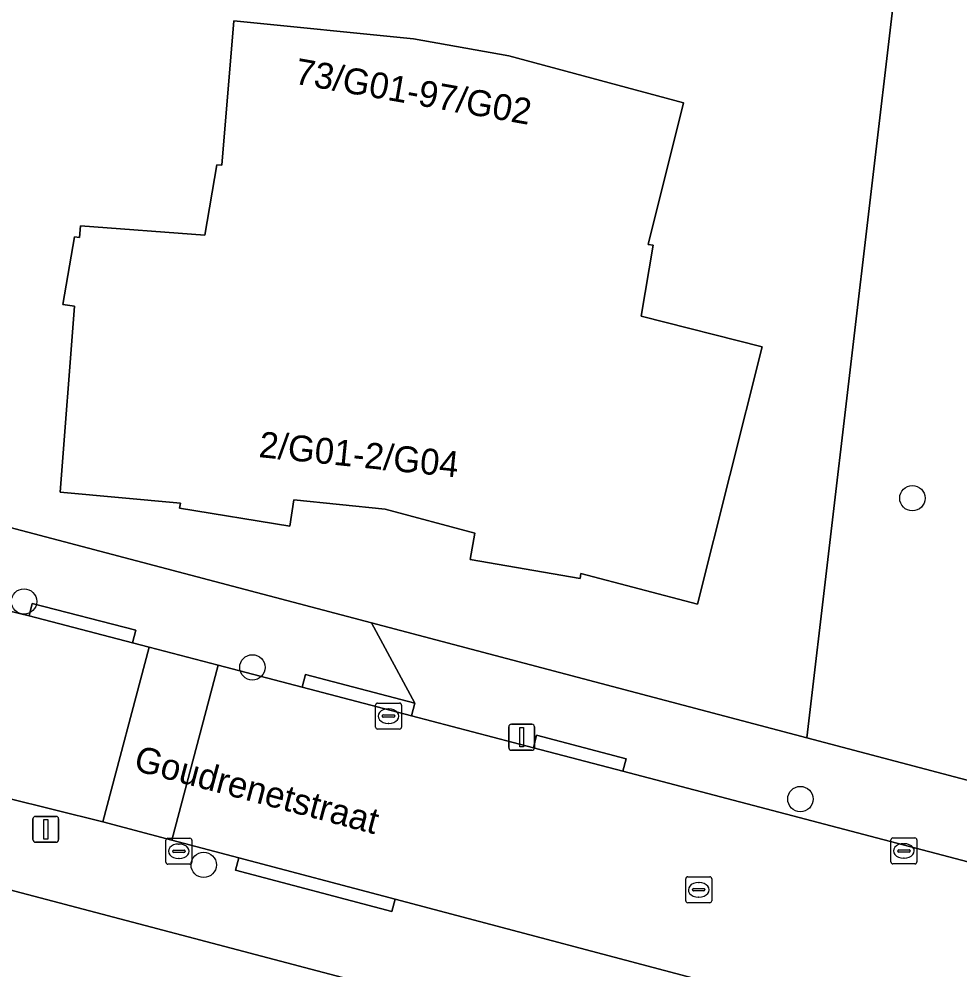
# Model space of a CAD drawing. Extents: x 162026 to 163502, y 387295 to 388169.
# Drawn here: x 162389.89 to 162426.21, y 387961.51 to 387998.23 of the extents above; entities that cross this region are included whole.
import ezdxf

# ---------------------------------------------------------------- set-up
doc = ezdxf.new("R2010")
doc.units = 0
for name, color, linetype in [('IMGEO_Boom', 7, 'Continuous'), ('IMGEO_Erf', 7, 'Continuous'), ('IMGEO_Groenvoorziening', 7, 'Continuous'), ('IMGEO_Kolk', 7, 'Continuous'), ('IMGEO_Lichtmast', 7, 'Continuous'), ('IMGEO_Openbare_ruimte_label', 7, 'Continuous'), ('IMGEO_Pand', 7, 'Continuous'), ('IMGEO_Pand_nummerreeks', 7, 'Continuous'), ('IMGEO_Rijbaan_lokaal_open', 7, 'Continuous'), ('IMGEO_Rioolput', 7, 'Continuous'), ('IMGEO_Voetpad_open', 7, 'Continuous')]:
    doc.layers.add(name, color=color, linetype=linetype)

msp = doc.modelspace()

# ---------------------------------------------------------------- linework, layer by layer
at = {"layer": 'IMGEO_Boom'}
for centre in [(162424.376, 387979.724), (162390.083, 387975.735), (162398.899, 387973.191), (162420.052, 387968.106), (162397.019, 387965.563)]:
    msp.add_circle(centre, 0.489, dxfattribs=at)
at = {"layer": 'IMGEO_Erf'}
for points in [[(162386.842, 387979.317), (162387.199, 387979.212), (162403.494, 387974.908), (162420.302, 387970.469), (162423.648, 387998.892)], [(162458.852, 387946.73), (162456.374, 387947.084), (162453.931, 387947.627), (162385.229, 387965.736)]]:
    msp.add_lwpolyline(points, dxfattribs=at)
msp.add_lwpolyline([(162397.525, 387992.601), (162397.714, 387992.586), (162398.183, 387998.155), (162405.122, 387997.459), (162408.804, 387996.811), (162415.546, 387994.99), (162414.173, 387989.521), (162414.37, 387989.488), (162413.902, 387986.747), (162418.582, 387985.572), (162416.085, 387975.628), (162411.581, 387976.819), (162411.547, 387976.621), (162407.309, 387977.356), (162407.488, 387978.376), (162404.03, 387979.3), (162400.499, 387979.663), (162400.34, 387978.644), (162396.089, 387979.334), (162396.128, 387979.531), (162391.482, 387979.956), (162392.027, 387987.142), (162391.583, 387987.205), (162392.028, 387989.817), (162392.228, 387989.789), (162392.262, 387990.236), (162397.059, 387989.876)], close=True, dxfattribs=at)
at = {"layer": 'IMGEO_Groenvoorziening'}
msp.add_lwpolyline([(162431.214, 387998.01), (162423.648, 387998.892), (162420.302, 387970.469), (162427.616, 387968.535), (162427.812, 387968.483), (162429.183, 387981.368)], close=True, dxfattribs=at)
at = {"layer": 'IMGEO_Kolk'}
for p, q in [((162403.654, 387970.883), (162403.654, 387971.735)), ((162403.729, 387971.809), (162404.581, 387971.809)), ((162404.142, 387971.589), (162404.167, 387971.589)), ((162404.655, 387971.735), (162404.655, 387970.883)), ((162403.913, 387971.303), (162403.913, 387971.315)), ((162404.351, 387971.266), (162403.953, 387971.266)), ((162403.956, 387971.352), (162404.354, 387971.352)), ((162404.397, 387971.315), (162404.397, 387971.303)), ((162404.581, 387970.809), (162403.729, 387970.809)), ((162404.165, 387971.029), (162404.14, 387971.029)), ((162395.562, 387965.664), (162395.562, 387966.516)), ((162395.637, 387966.59), (162396.489, 387966.59)), ((162396.05, 387966.37), (162396.075, 387966.37)), ((162396.563, 387966.516), (162396.563, 387965.664)), ((162423.549, 387965.677), (162423.549, 387966.529)), ((162423.624, 387966.603), (162424.476, 387966.603)), ((162424.037, 387966.383), (162424.062, 387966.383)), ((162424.55, 387966.529), (162424.55, 387965.677)), ((162395.821, 387966.084), (162395.821, 387966.096)), ((162396.259, 387966.047), (162395.861, 387966.047)), ((162395.864, 387966.133), (162396.262, 387966.133)), ((162396.305, 387966.096), (162396.305, 387966.084)), ((162423.808, 387966.097), (162423.808, 387966.109)), ((162424.246, 387966.06), (162423.848, 387966.06)), ((162423.851, 387966.146), (162424.249, 387966.146)), ((162424.292, 387966.109), (162424.292, 387966.097)), ((162396.073, 387965.81), (162396.048, 387965.81)), ((162424.476, 387965.603), (162423.624, 387965.603)), ((162424.06, 387965.823), (162424.035, 387965.823)), ((162396.489, 387965.59), (162395.637, 387965.59))]:
    msp.add_line(p, q, dxfattribs=at)
for points in [[(162403.654, 387970.883), (162403.654, 387971.735)], [(162403.729, 387971.809), (162404.581, 387971.809)], [(162404.655, 387971.735), (162404.655, 387970.883)], [(162404.581, 387970.809), (162403.729, 387970.809)], [(162395.562, 387965.664), (162395.562, 387966.516)], [(162395.637, 387966.59), (162396.489, 387966.59)], [(162396.563, 387966.516), (162396.563, 387965.664)], [(162423.549, 387965.677), (162423.549, 387966.529)], [(162423.624, 387966.603), (162424.476, 387966.603)], [(162424.55, 387966.529), (162424.55, 387965.677)], [(162424.476, 387965.603), (162423.624, 387965.603)], [(162396.489, 387965.59), (162395.637, 387965.59)]]:
    msp.add_lwpolyline(points, dxfattribs=at)
for centre, radius, start, end in [((162403.731, 387971.733), 0.0765, 91.552, 178.448), ((162403.731, 387971.733), 0.0765, 91.552, 178.448), ((162404.579, 387971.733), 0.0765, 1.552, 88.448), ((162404.579, 387971.733), 0.0765, 1.552, 88.448), ((162403.953, 387971.312), 0.0403, 85.8775, 175.7526), ((162403.95, 387971.302), 0.0366, 178.938, 274.7102), ((162404.354, 387971.309), 0.043, 264.8664, 352.4533), ((162404.358, 387971.314), 0.0386, 1.7309, 96.639), ((162403.731, 387970.885), 0.0765, 181.552, 268.448), ((162403.731, 387970.885), 0.0765, 181.552, 268.448), ((162404.579, 387970.885), 0.0765, 271.552, 358.448), ((162404.579, 387970.885), 0.0765, 271.552, 358.448), ((162395.639, 387966.514), 0.0765, 91.552, 178.448), ((162395.639, 387966.514), 0.0765, 91.552, 178.448), ((162396.487, 387966.514), 0.0765, 1.552, 88.448), ((162396.487, 387966.514), 0.0765, 1.552, 88.448), ((162423.626, 387966.527), 0.0765, 91.552, 178.448), ((162423.626, 387966.527), 0.0765, 91.552, 178.448), ((162424.474, 387966.527), 0.0765, 1.552, 88.448), ((162424.474, 387966.527), 0.0765, 1.552, 88.448), ((162395.861, 387966.093), 0.0403, 85.8775, 175.7526), ((162395.858, 387966.083), 0.0366, 178.938, 274.7102), ((162396.262, 387966.09), 0.043, 264.8664, 352.4533), ((162396.266, 387966.095), 0.0386, 1.7309, 96.639), ((162423.848, 387966.106), 0.0403, 85.8775, 175.7526), ((162423.845, 387966.096), 0.0366, 178.938, 274.7102), ((162424.249, 387966.103), 0.043, 264.8664, 352.4533), ((162424.253, 387966.108), 0.0386, 1.7309, 96.639), ((162395.639, 387965.666), 0.0765, 181.552, 268.448), ((162395.639, 387965.666), 0.0765, 181.552, 268.448), ((162396.487, 387965.666), 0.0765, 271.552, 358.448), ((162396.487, 387965.666), 0.0765, 271.552, 358.448), ((162423.626, 387965.679), 0.0765, 181.552, 268.448), ((162423.626, 387965.679), 0.0765, 181.552, 268.448), ((162424.474, 387965.679), 0.0765, 271.552, 358.448), ((162424.474, 387965.679), 0.0765, 271.552, 358.448)]:
    msp.add_arc(centre, radius, start, end, dxfattribs=at)
for centre, major_axis, ratio, start_param, end_param in [((162404.141, 387971.309), (-0.387, 0.002), 0.722429, 4.712389, 7.853982), ((162404.166, 387971.309), (-0.39, 0.002), 0.717154, 1.570796, 4.712389), ((162396.049, 387966.09), (-0.387, 0.002), 0.722429, 4.712389, 7.853982), ((162396.074, 387966.09), (-0.39, 0.002), 0.717154, 1.570796, 4.712389), ((162424.036, 387966.103), (-0.387, 0.002), 0.722429, 4.712389, 7.853982), ((162424.061, 387966.103), (-0.39, 0.002), 0.717154, 1.570796, 4.712389)]:
    msp.add_ellipse(centre, major_axis=major_axis, ratio=ratio, start_param=start_param, end_param=end_param, dxfattribs=at)
at = {"layer": 'IMGEO_Lichtmast'}
for p, q in [((162408.796, 387970.092), (162408.796, 387970.892)), ((162408.796, 387970.892), (162408.796, 387970.092)), ((162408.896, 387970.992), (162409.686, 387970.992)), ((162409.686, 387970.992), (162408.896, 387970.992)), ((162409.786, 387970.892), (162409.786, 387970.092)), ((162409.786, 387970.092), (162409.786, 387970.892)), ((162409.686, 387969.992), (162408.896, 387969.992)), ((162408.896, 387969.992), (162409.686, 387969.992)), ((162390.528, 387967.438), (162391.318, 387967.438)), ((162391.318, 387967.438), (162390.528, 387967.438)), ((162390.428, 387966.538), (162390.428, 387967.338)), ((162390.428, 387967.338), (162390.428, 387966.538)), ((162391.418, 387967.338), (162391.418, 387966.538)), ((162391.418, 387966.538), (162391.418, 387967.338)), ((162391.318, 387966.438), (162390.528, 387966.438)), ((162390.528, 387966.438), (162391.318, 387966.438))]:
    msp.add_line(p, q, dxfattribs=at)
for points in [[(162409.216, 387970.867), (162409.366, 387970.867), (162409.366, 387970.117), (162409.216, 387970.117), (162409.216, 387970.867)], [(162390.848, 387967.313), (162390.998, 387967.313), (162390.998, 387966.563), (162390.848, 387966.563), (162390.848, 387967.313)]]:
    msp.add_lwpolyline(points, dxfattribs=at)
for centre, start, end in [((162408.896, 387970.892), 90, 180), ((162408.896, 387970.892), 90, 180), ((162409.686, 387970.892), 0, 90), ((162409.686, 387970.892), 360, 90), ((162408.896, 387970.092), 180, 270), ((162408.896, 387970.092), 180, 270), ((162409.686, 387970.092), 270, 0), ((162409.686, 387970.092), 270, 0), ((162390.528, 387967.338), 90, 180), ((162390.528, 387967.338), 90, 180), ((162391.318, 387967.338), 0, 90), ((162391.318, 387967.338), 360, 90), ((162390.528, 387966.538), 180, 270), ((162390.528, 387966.538), 180, 270), ((162391.318, 387966.538), 270, 0), ((162391.318, 387966.538), 270, 0)]:
    msp.add_arc(centre, 0.1, start, end, dxfattribs=at)
at = {"layer": 'IMGEO_Pand'}
msp.add_lwpolyline([(162416.085, 387975.628), (162418.582, 387985.572), (162413.902, 387986.747), (162414.37, 387989.488), (162414.173, 387989.521), (162415.546, 387994.99), (162408.804, 387996.811), (162405.122, 387997.459), (162398.183, 387998.155), (162397.714, 387992.586), (162397.525, 387992.601), (162397.059, 387989.876), (162392.262, 387990.236), (162392.228, 387989.789), (162392.028, 387989.817), (162391.583, 387987.205), (162392.027, 387987.142), (162391.482, 387979.956), (162396.128, 387979.531), (162396.089, 387979.334), (162400.34, 387978.644), (162400.499, 387979.663), (162404.03, 387979.3), (162407.488, 387978.376), (162407.309, 387977.356), (162411.547, 387976.621), (162411.581, 387976.819)], close=True, dxfattribs=at)
at = {"layer": 'IMGEO_Rijbaan_lokaal_open'}
msp.add_lwpolyline([(162385.643, 387969.082), (162393.127, 387967.229), (162394.911, 387973.976), (162394.272, 387974.144), (162390.276, 387975.178), (162383.361, 387976.858)], dxfattribs=at)
for points in [[(162397.58, 387973.276), (162394.911, 387973.976), (162393.127, 387967.229), (162395.794, 387966.523)], [(162413.203, 387969.177), (162409.744, 387970.086), (162405.046, 387971.318), (162400.819, 387972.427), (162397.58, 387973.276), (162395.794, 387966.523), (162398.377, 387965.84), (162404.407, 387964.245), (162417.631, 387960.744), (162424.083, 387959.024), (162436.937, 387955.599), (162443.098, 387953.956), (162445.905, 387953.208), (162447.914, 387960.052)]]:
    msp.add_lwpolyline(points, close=True, dxfattribs=at)
at = {"layer": 'IMGEO_Rioolput'}
for p, q in [((162415.627, 387964.177), (162415.627, 387965.029)), ((162415.702, 387965.103), (162416.554, 387965.103)), ((162416.115, 387964.883), (162416.14, 387964.883)), ((162416.628, 387965.029), (162416.628, 387964.177)), ((162415.886, 387964.597), (162415.886, 387964.609)), ((162416.324, 387964.56), (162415.926, 387964.56)), ((162415.929, 387964.646), (162416.327, 387964.646)), ((162416.37, 387964.609), (162416.37, 387964.597)), ((162416.138, 387964.323), (162416.113, 387964.323)), ((162416.554, 387964.103), (162415.702, 387964.103))]:
    msp.add_line(p, q, dxfattribs=at)
for points in [[(162415.627, 387964.177), (162415.627, 387965.029)], [(162415.702, 387965.103), (162416.554, 387965.103)], [(162416.628, 387965.029), (162416.628, 387964.177)], [(162416.554, 387964.103), (162415.702, 387964.103)]]:
    msp.add_lwpolyline(points, dxfattribs=at)
for centre, radius, start, end in [((162415.704, 387965.027), 0.0765, 91.552, 178.448), ((162415.704, 387965.027), 0.0765, 91.552, 178.448), ((162416.552, 387965.027), 0.0765, 1.552, 88.448), ((162416.552, 387965.027), 0.0765, 1.552, 88.448), ((162415.926, 387964.606), 0.0403, 85.8775, 175.7526), ((162415.923, 387964.596), 0.0366, 178.938, 274.7102), ((162416.327, 387964.603), 0.043, 264.8664, 352.4533), ((162416.331, 387964.608), 0.0386, 1.7309, 96.639), ((162415.704, 387964.179), 0.0765, 181.552, 268.448), ((162415.704, 387964.179), 0.0765, 181.552, 268.448), ((162416.552, 387964.179), 0.0765, 271.552, 358.448), ((162416.552, 387964.179), 0.0765, 271.552, 358.448)]:
    msp.add_arc(centre, radius, start, end, dxfattribs=at)
for centre, major_axis, ratio, start_param, end_param in [((162416.114, 387964.603), (-0.387, 0.002), 0.722429, 4.712389, 7.853982), ((162416.139, 387964.603), (-0.39, 0.002), 0.717154, 1.570796, 4.712389)]:
    msp.add_ellipse(centre, major_axis=major_axis, ratio=ratio, start_param=start_param, end_param=end_param, dxfattribs=at)
at = {"layer": 'IMGEO_Voetpad_open'}
for points in [[(162383.361, 387976.858), (162390.276, 387975.178), (162390.401, 387975.662), (162394.397, 387974.628), (162394.272, 387974.144), (162394.911, 387973.976), (162397.58, 387973.276), (162400.819, 387972.427), (162400.946, 387972.911), (162405.173, 387971.802), (162403.494, 387974.908), (162387.199, 387979.212)], [(162448.503, 387962.924), (162443.151, 387964.44), (162428.993, 387968.21), (162427.812, 387968.483), (162427.616, 387968.535), (162420.302, 387970.469), (162403.494, 387974.908), (162405.173, 387971.802), (162405.046, 387971.318), (162409.744, 387970.086), (162409.871, 387970.57), (162413.33, 387969.661), (162413.203, 387969.177), (162447.914, 387960.052)], [(162424.083, 387959.024), (162423.957, 387958.54), (162417.505, 387960.26), (162417.631, 387960.744), (162404.407, 387964.245), (162404.279, 387963.762), (162398.249, 387965.357), (162398.377, 387965.84), (162395.794, 387966.523), (162393.127, 387967.229), (162385.643, 387969.082), (162385.521, 387968.597)], [(162385.229, 387965.736), (162453.931, 387947.627), (162456.374, 387947.084), (162458.852, 387946.73), (162500, 387942.464), (162503.264, 387942.125)]]:
    msp.add_lwpolyline(points, dxfattribs=at)
for points in [[(162390.401, 387975.662), (162390.276, 387975.178), (162394.272, 387974.144), (162394.397, 387974.628)], [(162400.946, 387972.911), (162400.819, 387972.427), (162405.046, 387971.318), (162405.173, 387971.802)], [(162409.871, 387970.57), (162409.744, 387970.086), (162413.203, 387969.177), (162413.33, 387969.661)], [(162398.377, 387965.84), (162398.249, 387965.357), (162404.279, 387963.762), (162404.407, 387964.245)]]:
    msp.add_lwpolyline(points, close=True, dxfattribs=at)

# ---------------------------------------------------------------- texts
at = {"layer": 'IMGEO_Openbare_ruimte_label'}
msp.add_text('Goudrenetstraat', height=1, rotation=345.1018, dxfattribs=at).set_placement((162394.276, 387969.227))
at = {"layer": 'IMGEO_Pand_nummerreeks'}
for s, rotation, p in [('73/G01-97/G02', 350.0187, (162400.49, 387995.736)), ('2/G01-2/G04', 354.1304, (162399.119, 387981.313))]:
    msp.add_text(s, height=1, rotation=rotation, dxfattribs=at).set_placement(p)

doc.saveas('drawing.dxf')
